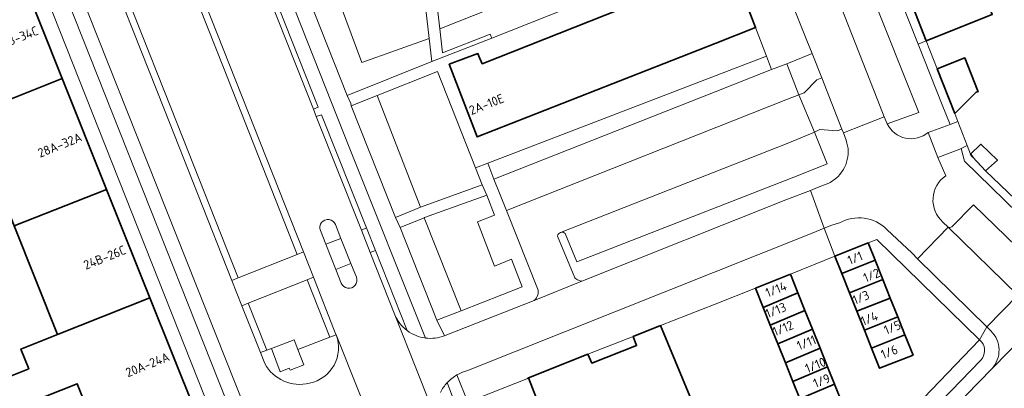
# Model space of a CAD drawing. Extents: x 150256 to 156914, y 461459 to 469481.
# Tile 278 of 656: x 154897 to 155043, y 464015 to 464070. Entities that reach past the tile are written whole.
import ezdxf
from ezdxf.enums import TextEntityAlignment as Align

# ---------------------------------------------------------------- set-up
doc = ezdxf.new("R2010")
doc.units = 0
doc.header["$LTSCALE"] = 0.75
for name, color, linetype, lineweight in [('B-RO-GR-BEPLANTING_CULTUUR_BODEMBEDEKKER-GV', 251, 'CONTINUOUS', 18), ('B-RO-GR-BEPLANTING_CULTUUR_BOSPLANTSOEN-GV', 251, 'CONTINUOUS', 18), ('B-RO-GR-GROENVOORZIENING-GV', 251, 'CONTINUOUS', 18), ('B-RO-GR-HAAG-GV', 251, 'CONTINUOUS', 13), ('B-RO-IE-TERREINAFSCHEIDING_KUNSTMATIG_HEKWERK-G', 251, 'IE-TERREINAFSCHEIDING-KUNSTMATIG', 18), ('B-RO-IE-TERREINAFSCHEIDING_KUNSTMATIG_MUUR-G', 251, 'IE-TERREINAFSCHEIDING-KUNSTMATIG-DICHT', 18), ('B-RO-OG-BEBOUWING-GV', 6, 'CONTINUOUS', 35), ('B-RO-OG-BEBOUWING-T18', 1, 'CONTINUOUS', 18), ('B-RO-OG-TERREIN_CULTUURSCHEIDING-GV', 251, 'CONTINUOUS', 18), ('B-RO-VH-VERHARDING_ASFALT-GV', 251, 'CONTINUOUS', 18), ('B-RO-VH-VERHARDING_BETONSTRAATSTEEN-GV', 251, 'CONTINUOUS', 18), ('B-RO-VH-VERHARDING_STRAATBAKSTEEN-GV', 251, 'CONTINUOUS', 18), ('B-RO-VH-VERHARDING_TEGEL-GV', 251, 'CONTINUOUS', 18)]:
    doc.layers.add(name, color=color, linetype=linetype, lineweight=lineweight)
doc.styles.add('NLCS-ISO-M200-T18', font='NLCS-ISO.ttf', dxfattribs={"height": 360})
doc.linetypes.add('IE-TERREINAFSCHEIDING-KUNSTMATIG', pattern='A,4,[82,NLCS.SHX,S=0.75,R=90,X=0,Y=0],4,-2', length=10)
doc.linetypes.add('IE-TERREINAFSCHEIDING-KUNSTMATIG-DICHT', pattern='A,8,-1,[82,NLCS.SHX,S=0.75,R=90,X=0,Y=0],-1', length=10)

msp = doc.modelspace()

# ---------------------------------------------------------------- linework, layer by layer
at = {"layer": 'B-RO-GR-BEPLANTING_CULTUUR_BODEMBEDEKKER-GV'}
for points in [[(154979.465, 464097.688), (154986.291, 464080.739), (154986.736, 464079.424), (154959.154, 464068.453), (154959.529, 464064.895), (154966.614, 464067.64), (154966.85, 464067.074), (154991.925, 464077.049), (154990.393, 464080.911), (154988.917, 464084.608), (154983.167, 464099.249)], [(154957.599, 464067.007), (154947.597, 464063.475), (154940.648, 464082.248), (154936.664, 464080.698), (154945.412, 464058.574), (154957.958, 464063.607)], [(154952.58, 464040.48), (154956.286, 464041.986), (154949.883, 464058.54), (154946.019, 464057.032)], [(154962.329, 464026.652), (154956.847, 464040.433), (154953.263, 464038.976), (154958.73, 464025.233)]]:
    msp.add_lwpolyline(points, close=True, dxfattribs=at)
at = {"layer": 'B-RO-GR-BEPLANTING_CULTUUR_BOSPLANTSOEN-GV'}
for points in [[(155039.494, 464021.999), (155039.161, 464022.324), (155017.912, 464000.21)], [(155017.912, 464000.21), (155018.808, 463998.058), (155039.357, 464019.337)]]:
    msp.add_lwpolyline(points, dxfattribs=at)
msp.add_lwpolyline([(155039.357, 464019.337, 0.3767917), (155039.494, 464021.999)], format="xyb", dxfattribs=at)
at = {"layer": 'B-RO-GR-GROENVOORZIENING-GV'}
for points in [[(155034.804, 464054.271), (155035.939, 464054.7), (155035.509, 464055.886), (155032.897, 464062.519), (155031.273, 464066.643), (155030.064, 464066.163), (155033.637, 464057.165)], [(154967.169, 464046.169), (155000, 464059.11), (155008.348, 464062.401), (155007.599, 464064.368), (154966.261, 464048.538)], [(155040.07, 464047.387), (155038.187, 464049.421), (155037.841, 464049.866), (155037.329, 464051.167), (155036.448, 464050.711), (155036.942, 464048.805), (155046.887, 464039.156), (155047.749, 464040.031), (155044.454, 464043.213)]]:
    msp.add_lwpolyline(points, close=True, dxfattribs=at)
at = {"layer": 'B-RO-GR-HAAG-GV'}
for points in [[(155030.064, 464066.163), (155033.637, 464057.165), (155034.804, 464054.271), (155035.939, 464054.7), (155035.509, 464055.886), (155032.897, 464062.519), (155031.273, 464066.643)], [(154966.261, 464048.538), (154967.169, 464046.169), (155000, 464059.11), (155008.348, 464062.401), (155007.599, 464064.368)], [(155047.749, 464040.031), (155044.454, 464043.213), (155040.07, 464047.387), (155038.187, 464049.421), (155037.841, 464049.866), (155037.329, 464051.167), (155036.448, 464050.711), (155036.942, 464048.805), (155046.887, 464039.156)]]:
    msp.add_lwpolyline(points, close=True, dxfattribs=at)
at = {"layer": 'B-RO-IE-TERREINAFSCHEIDING_KUNSTMATIG_HEKWERK-G'}
for points in [[(155035.939, 464054.7), (155035.509, 464055.886)], [(155037.329, 464051.167), (155035.939, 464054.7)], [(155037.841, 464049.866), (155037.329, 464051.167)]]:
    msp.add_lwpolyline(points, dxfattribs=at)
at = {"layer": 'B-RO-IE-TERREINAFSCHEIDING_KUNSTMATIG_MUUR-G'}
for points in [[(155032.897, 464062.519), (155031.273, 464066.643)], [(155044.454, 464043.213), (155040.07, 464047.387)]]:
    msp.add_lwpolyline(points, dxfattribs=at)
at = {"layer": 'B-RO-OG-BEBOUWING-GV'}
for points in [[(154896.627, 464077.477), (154882.994, 464072.071), (154889.533, 464055.645), (154903.187, 464061.059)], [(155031.273, 464066.643), (155041.062, 464070.549), (155039.112, 464075.469), (155029.311, 464071.589)], [(155032.897, 464062.519), (155035.509, 464055.886), (155038.649, 464059.035), (155038.968, 464059.176), (155038.87, 464059.369), (155036.979, 464064.138)], [(154909.746, 464044.641), (154903.187, 464061.059), (154889.533, 464055.645), (154890.652, 464052.835), (154885.879, 464050.974), (154880.255, 464048.781), (154882.437, 464043.203), (154888.052, 464045.4), (154887.585, 464046.599), (154892.356, 464048.557), (154896.074, 464039.219)], [(155037.841, 464049.866), (155038.187, 464049.421), (155040.07, 464047.387), (155041.819, 464048.991), (155039.363, 464051.327)], [(154909.746, 464044.641), (154896.074, 464039.219), (154902.482, 464023.122), (154916.175, 464028.552)], [(155018.754, 464032.156), (155023.695, 464034.127), (155022.67, 464036.693), (155017.729, 464034.724)], [(155023.695, 464034.127), (155018.754, 464032.156), (155019.896, 464029.294), (155024.838, 464031.265)], [(155011.126, 464032.084), (155005.942, 464029.989), (155007.094, 464027.124), (155012.242, 464029.296)], [(155024.838, 464031.265), (155019.896, 464029.294), (155020.987, 464026.56), (155025.93, 464028.531)], [(154902.482, 464023.122), (154897.065, 464020.951), (154898.223, 464018.055), (154893.246, 464016.075), (154895.455, 464010.52), (154901.092, 464012.762), (154900.631, 464013.922), (154905.384, 464015.833), (154909.153, 464006.367), (154922.866, 464011.804), (154916.175, 464028.552)], [(155007.094, 464027.124), (155008.142, 464024.515), (155013.287, 464026.686), (155012.242, 464029.296)], [(155025.93, 464028.531), (155020.987, 464026.56), (155022.094, 464023.785), (155027.039, 464025.757)], [(155009.251, 464021.756), (155014.393, 464023.926), (155013.287, 464026.686), (155008.142, 464024.515)], [(155022.094, 464023.785), (155023.166, 464021.098), (155028.112, 464023.07), (155027.039, 464025.757)], [(155014.393, 464023.926), (155009.251, 464021.756), (155010.392, 464018.918), (155015.53, 464021.086)], [(155028.112, 464023.07), (155023.166, 464021.098), (155024.356, 464018.117), (155029.307, 464020.078)], [(155015.53, 464021.086), (155010.392, 464018.918), (155011.504, 464016.152), (155016.638, 464018.319)], [(155011.504, 464016.152), (155012.534, 464013.59), (155017.664, 464015.755), (155016.638, 464018.319)], [(155013.756, 464010.548), (155018.883, 464012.711), (155017.664, 464015.755), (155012.534, 464013.59)]]:
    msp.add_lwpolyline(points, close=True, dxfattribs=at)
for points in [[(154997.415, 464075.951), (154965.453, 464063.268), (154964.955, 464064.402), (154964.795, 464064.766), (154960.55, 464063.198), (154964.707, 464052.416), (155000, 464066.285), (155005.974, 464068.633), (155003.892, 464074.1)], [(154997.299, 464011.379), (154991.868, 464024.434), (154987.822, 464022.817), (154988.33, 464021.469), (154981.687, 464018.892), (154981.08, 464020.187), (154972.29, 464016.702), (154974.927, 464009.914)]]:
    msp.add_lwpolyline(points, dxfattribs=at)
at = {"layer": 'B-RO-OG-TERREIN_CULTUURSCHEIDING-GV'}
for points in [[(154917.213, 464117.358), (154916.435, 464117.051), (154918.508, 464111.788), (154921.934, 464103.142), (154940.406, 464056.527), (154941.145, 464056.812), (154922.711, 464103.449)], [(154906.864, 464113.731), (154898.112, 464110.187), (154919.267, 464056.799), (154929.266, 464031.506), (154938.01, 464034.996), (154927.069, 464062.729)], [(154938.01, 464034.996), (154938.939, 464035.366), (154927.999, 464063.097), (154907.791, 464114.106), (154906.864, 464113.731), (154927.069, 464062.729)], [(154897.185, 464109.812), (154897.376, 464109.331), (154918.337, 464056.431), (154928.338, 464031.135), (154929.266, 464031.506), (154919.267, 464056.799), (154898.112, 464110.187)], [(154986.291, 464080.739), (154979.465, 464097.688), (154956.782, 464088.674), (154959.154, 464068.453), (154986.736, 464079.424)], [(154940.648, 464082.248), (154947.597, 464063.475), (154957.599, 464067.007), (154955.167, 464088.066)], [(154949.883, 464058.54), (154956.286, 464041.986), (154965.446, 464045.295), (154964.444, 464047.838), (154958.807, 464062.139)], [(154947.523, 464038.568), (154948.272, 464038.925), (154941.596, 464055.712), (154940.831, 464055.457)], [(154966.108, 464043.78), (154956.908, 464040.455), (154956.847, 464040.433), (154962.329, 464026.652), (154971.341, 464030.205), (154969.774, 464034.269), (154967.263, 464033.275), (154964.746, 464039.808), (154967.257, 464040.801)], [(154942.859, 464022.705), (154943.793, 464023.06), (154943.764, 464023.136), (154940.424, 464031.601), (154939.495, 464031.232)], [(154938.104, 464020.894), (154942.859, 464022.705), (154939.495, 464031.232), (154930.751, 464027.75), (154933.498, 464020.803), (154934.183, 464021.064), (154937.539, 464022.339)], [(154932.563, 464020.448), (154933.498, 464020.803), (154930.751, 464027.75), (154929.822, 464027.38)]]:
    msp.add_lwpolyline(points, close=True, dxfattribs=at)
for points in [[(155018.561, 464071.886), (155024.1, 464057.837), (155025.038, 464055.403), (155025.493, 464054.367), (155030.169, 464056.053), (155022.984, 464074.032)], [(154954.321, 464023.715), (154949.613, 464035.553), (154948.826, 464035.281), (154952.479, 464026.061)]]:
    msp.add_lwpolyline(points, dxfattribs=at)
msp.add_lwpolyline([(154952.479, 464026.061, 0.136557), (154954.321, 464023.715)], format="xyb", dxfattribs=at)
at = {"layer": 'B-RO-VH-VERHARDING_ASFALT-GV'}
for points in [[(154948.826, 464035.281), (154947.523, 464038.568), (154940.831, 464055.457), (154940.406, 464056.527), (154921.934, 464103.142), (154918.508, 464111.788), (154916.435, 464117.051), (154914.969, 464120.772), (154906.79, 464141.537), (154905.982, 464143.589), (154904.462, 464147.518), (154901.017, 464155.902), (154897.884, 464164.048), (154897.112, 464166.119), (154893.737, 464164.716)], [(154889.397, 464160.621), (154895.965, 464143.959), (154897.403, 464140.329), (154898.245, 464138.203), (154906.309, 464117.849), (154907.791, 464114.106), (154927.999, 464063.097), (154938.939, 464035.366), (154940.424, 464031.601), (154943.764, 464023.136), (154943.793, 464023.06), (154950.497, 464006.217), (154950.562, 464006.055), (154967.596, 463963.446)], [(154933.204, 464018.827), (154932.563, 464020.448), (154929.822, 464027.38), (154928.338, 464031.135), (154918.337, 464056.431), (154897.376, 464109.331), (154892.448, 464107.375), (154931.781, 464008.449), (154935.141, 464000), (154940.89, 463985.206), (154948.693, 463964.897), (154951.615, 463957.33)], [(155066.239, 464036.811), (155118.239, 464090.207), (155131.244, 464103.561), (155127.637, 464107.073), (155114.658, 464093.741), (155051.022, 464028.268), (155040.971, 464018.015), (155016.228, 463992.615), (154998.262, 463974.015), (154994.019, 463969.773), (154989.942, 463965.573), (154992.404, 463963.557), (154992.458, 463963.513), (154995.07, 463961.733)], [(154963.166, 464017.729), (155014.333, 464038.126), (155016.12, 464038.894), (155014.1, 464044.484), (155010.712, 464043.2), (154980.208, 464031.011), (154973.136, 464028.172)], [(154943.689, 464039.422), (154944.499, 464037.376), (154945.971, 464033.656)], [(154944.552, 464030.731), (154943.741, 464032.776), (154942.268, 464036.495), (154941.457, 464038.541)], [(154958.922, 464009.795), (154955.701, 464017.916), (154952.479, 464026.061), (154948.826, 464035.281)], [(154945.971, 464033.656), (154946.784, 464031.612)], [(154973.136, 464028.172), (154960.184, 464023.065)], [(154952.479, 464026.061), (154955.701, 464017.916), (154958.922, 464009.795)], [(154950.497, 464006.217), (154943.793, 464023.06)], [(154957.03, 464022.599), (154956.94, 464022.608)]]:
    msp.add_lwpolyline(points, dxfattribs=at)
for points in [[(154941.457, 464038.541, -1.0013159), (154943.689, 464039.422)], [(154946.784, 464031.612, -1.0005407), (154944.552, 464030.731)], [(154954.321, 464023.715, -0.136557), (154952.479, 464026.061)], [(154943.793, 464023.06, -0.4624762), (154939.845, 464015.92)], [(154955.634, 464022.964, -0.0707667), (154954.321, 464023.715)], [(154956.94, 464022.608, -0.0612932), (154955.634, 464022.964)], [(154959.848, 464022.93, -0.1259883), (154957.03, 464022.599)], [(154960.184, 464023.065, -0.0148718), (154959.848, 464022.93)], [(154939.845, 464015.92, -0.3480669), (154933.204, 464018.827)], [(154960.27, 464015.991, -0.0771013), (154961.697, 464017.119)], [(154961.697, 464017.119, -0.067947), (154963.166, 464017.729)], [(154959.242, 464014.515, -0.0727833), (154960.27, 464015.991)]]:
    msp.add_lwpolyline(points, format="xyb", dxfattribs=at)
at = {"layer": 'B-RO-VH-VERHARDING_BETONSTRAATSTEEN-GV'}
for points in [[(154931.781, 464008.449), (154892.448, 464107.375), (154891.499, 464105.325)], [(154891.45, 464104.175), (154929.772, 464007.653), (154932.814, 464000), (154933.94, 463997.124), (154946.878, 463964.079), (154947.428, 463962.705), (154948.849, 463959.084)], [(154977.053, 464038.256), (155010.648, 464051.418), (155014.692, 464053.103), (155012.404, 464058.671), (155010.7, 464058.002), (154969.027, 464041.502), (154973.735, 464029.673)], [(155025.038, 464055.403), (155018.978, 464053.036), (155019.391, 464051.924)], [(155025.493, 464054.367), (155025.038, 464055.403)], [(154977.753, 464038.108), (154979.456, 464033.91), (155012.538, 464046.819), (155016.564, 464048.433), (155014.692, 464053.103), (155010.648, 464051.418), (154977.053, 464038.256)], [(155034.15, 464046.633), (155033.011, 464049.35), (155031.553, 464053.088)], [(155016.829, 464045.582), (155015.16, 464044.923), (155014.1, 464044.484), (155016.12, 464038.894), (155017.296, 464039.309), (155018.413, 464039.681)], [(155047.91, 464032.991), (155038.287, 464042.349), (155035.052, 464039.108)], [(154942.268, 464036.495), (154944.499, 464037.376), (154943.689, 464039.422)], [(155025.44, 464038.705), (155029.174, 464035.177), (155029.948, 464034.337), (155034.494, 464039.017), (155033.723, 464039.803)], [(155034.494, 464039.017), (155044.832, 464028.961)], [(154941.457, 464038.541), (154942.268, 464036.495)], [(154979.158, 464031.511), (154976.602, 464037.708)], [(154946.784, 464031.612), (154945.971, 464033.656), (154943.741, 464032.776), (154944.552, 464030.731)], [(154973.136, 464028.172), (154980.208, 464031.011)], [(155044.832, 464028.961), (155040.235, 464024.271), (155040.831, 464023.688)], [(155040.971, 464018.015), (155051.022, 464028.268)], [(154943.793, 464023.06), (154942.859, 464022.705), (154938.104, 464020.894), (154938.998, 464018.608), (154936.947, 464017.849), (154936.839, 464018.129), (154935.472, 464017.6), (154934.183, 464021.064), (154933.498, 464020.803), (154932.563, 464020.448), (154933.204, 464018.827)]]:
    msp.add_lwpolyline(points, dxfattribs=at)
for points in [[(155018.561, 464071.886), (155010.558, 464091.727), (155007.246, 464100.263), (155001.179, 464097.888), (155005.173, 464087.826), (155007.994, 464080.72), (155013.555, 464066.711), (155014.336, 464064.785), (155015.797, 464061.181), (155018.778, 464053.575), (155018.978, 464053.036), (155025.038, 464055.403), (155024.1, 464057.837)], [(155003.892, 464074.1), (155005.974, 464068.633), (155007.599, 464064.368), (155008.348, 464062.401), (155010.611, 464063.275), (155014.336, 464064.785), (155013.555, 464066.711), (155007.994, 464080.72), (155005.906, 464079.891), (155007.612, 464075.517)], [(155008.348, 464062.401), (155000, 464059.11), (154967.169, 464046.169), (154969.027, 464041.502), (155010.7, 464058.002), (155012.404, 464058.671), (155010.611, 464063.275)], [(155044.832, 464028.961), (155034.494, 464039.017), (155029.948, 464034.337), (155040.235, 464024.271)]]:
    msp.add_lwpolyline(points, close=True, dxfattribs=at)
for points in [[(155031.553, 464053.088, -0.4919423), (155025.493, 464054.367)], [(155019.391, 464051.924, -0.3377547), (155017.536, 464046.006)], [(155017.536, 464046.006, -0.0397337), (155016.829, 464045.582)], [(155033.723, 464039.803, -0.4874074), (155034.15, 464046.633)], [(154943.689, 464039.422, 1.0013159), (154941.457, 464038.541)], [(155018.413, 464039.681, -0.3347153), (155025.44, 464038.705)], [(155035.052, 464039.108, -0.3349843), (155034.494, 464039.017)], [(154976.602, 464037.708, -0.2792706), (154977.053, 464038.256)], [(154977.053, 464038.256, -0.2774275), (154977.753, 464038.108)], [(154944.552, 464030.731, 1.0005407), (154946.784, 464031.612)], [(154979.709, 464031.161, -0.0790753), (154979.158, 464031.511)], [(154980.208, 464031.011, -0.0637862), (154979.709, 464031.161)], [(154973.686, 464029.023, -0.157674), (154973.136, 464028.172)], [(154973.735, 464029.673, -0.1031866), (154973.686, 464029.023)], [(154939.845, 464015.92, 0.4624762), (154943.793, 464023.06)], [(155040.831, 464023.688, -0.4082489), (155040.971, 464018.015)], [(154933.204, 464018.827, 0.3480669), (154939.845, 464015.92)]]:
    msp.add_lwpolyline(points, format="xyb", dxfattribs=at)
at = {"layer": 'B-RO-VH-VERHARDING_STRAATBAKSTEEN-GV'}
msp.add_lwpolyline([(155035.939, 464054.7), (155034.804, 464054.271), (155031.553, 464053.088), (155033.011, 464049.35), (155036.247, 464050.607), (155036.448, 464050.711), (155037.329, 464051.167)], close=True, dxfattribs=at)
at = {"layer": 'B-RO-VH-VERHARDING_TEGEL-GV'}
for points in [[(155031.553, 464053.088), (155034.804, 464054.271), (155033.637, 464057.165), (155030.064, 464066.163), (155010.834, 464114.591), (155010.309, 464115.67), (155003.757, 464132.778), (155003.004, 464134.698), (155001.526, 464137.711), (154986.505, 464175.563), (154988.222, 464176.242), (154986.475, 464180.536)], [(154905.267, 464153.232), (154945.821, 464050.663), (154957.03, 464022.599)], [(154956.94, 464022.608), (154957.03, 464022.599), (154945.821, 464050.663), (154905.267, 464153.232)], [(154904.147, 464150.846), (154906.937, 464143.958), (154907.538, 464141.833), (154915.742, 464121.078), (154917.213, 464117.358), (154922.711, 464103.449), (154941.145, 464056.812), (154940.406, 464056.527), (154940.831, 464055.457), (154941.596, 464055.712), (154948.272, 464038.925), (154949.613, 464035.553), (154954.321, 464023.715)], [(155007.878, 464112.214), (155015.407, 464093.178), (155022.984, 464074.032), (155030.169, 464056.053), (155025.493, 464054.367)], [(154896.627, 464077.477), (154897.475, 464077.78), (154898.861, 464078.187), (154927.194, 464006.631), (154929.821, 464000), (154931.265, 463996.12), (154933.94, 463997.124), (154932.814, 464000), (154929.772, 464007.653), (154891.45, 464104.175)], [(154955.167, 464088.066), (154957.599, 464067.007), (154957.958, 464063.607), (154966.85, 464067.074), (154966.614, 464067.64), (154959.529, 464064.895), (154959.154, 464068.453), (154956.782, 464088.674)], [(154959.848, 464022.93), (154958.73, 464025.233), (154953.263, 464038.976), (154952.58, 464040.48), (154946.019, 464057.032), (154945.945, 464057.365), (154945.412, 464058.574), (154936.664, 464080.698), (154936.092, 464082.318)], [(155019.391, 464051.924), (155018.978, 464053.036), (155018.778, 464053.575), (155018.082, 464053.321), (155015.487, 464053.499), (155014.692, 464053.103), (155016.564, 464048.433), (155012.538, 464046.819), (154979.456, 464033.91), (154977.753, 464038.108)], [(155047.91, 464032.991), (155050.436, 464035.713), (155047.747, 464038.321), (155046.887, 464039.156), (155036.942, 464048.805), (155036.448, 464050.711), (155036.247, 464050.607), (155033.011, 464049.35), (155034.15, 464046.633)], [(154967.169, 464046.169), (154966.261, 464048.538), (154964.444, 464047.838), (154965.446, 464045.295), (154966.108, 464043.78), (154967.257, 464040.801), (154964.746, 464039.808), (154967.263, 464033.275), (154969.774, 464034.269), (154971.341, 464030.205), (154962.329, 464026.652), (154958.73, 464025.233), (154959.848, 464022.93)], [(154973.735, 464029.673), (154969.027, 464041.502), (154967.169, 464046.169)], [(154980.208, 464031.011), (155010.712, 464043.2), (155014.1, 464044.484), (155015.16, 464044.923), (155016.829, 464045.582)], [(155035.052, 464039.108), (155038.287, 464042.349), (155047.91, 464032.991)], [(154963.324, 464013.104), (154963.679, 464013.244), (154972.058, 464016.54), (154972.29, 464016.702), (154981.08, 464020.187), (154987.822, 464022.817), (154991.868, 464024.434), (155000, 464027.622), (155005.942, 464029.989), (155011.126, 464032.084), (155017.729, 464034.724), (155016.12, 464038.894), (155014.333, 464038.126), (154963.166, 464017.729)], [(155018.413, 464039.681), (155017.296, 464039.309), (155016.12, 464038.894), (155017.729, 464034.724), (155022.67, 464036.693), (155023.951, 464037.209), (155039.161, 464022.324), (155040.235, 464024.271), (155029.948, 464034.337), (155029.174, 464035.177), (155025.44, 464038.705)], [(155033.723, 464039.803), (155034.494, 464039.017)], [(154976.602, 464037.708), (154979.158, 464031.511)], [(154960.184, 464023.065), (154973.136, 464028.172)], [(155040.831, 464023.688), (155040.235, 464024.271), (155039.161, 464022.324), (155039.494, 464021.999)], [(155039.357, 464019.337), (155018.808, 463998.058), (155014.772, 463993.888), (155009.352, 463988.355), (155007.503, 463986.457), (155007.416, 463986.368), (155005.436, 463984.336), (155005.331, 463984.228), (154997.873, 463976.577), (154984.971, 463963.367), (154983.372, 463962.501), (154981.306, 463960.712)], [(154976.739, 463979.127), (154973.877, 463986.214), (154972.079, 463990.667), (154970.219, 463995.581), (154968.546, 464000), (154967.226, 464003.313), (154963.324, 464013.104), (154961.697, 464017.119)], [(154961.697, 464017.119), (154963.324, 464013.104)], [(154984.514, 463960.178), (154989.942, 463965.573), (154994.019, 463969.773), (154998.262, 463974.015), (155016.228, 463992.615), (155040.971, 464018.015)], [(154968.407, 463988.506), (154967.475, 463988.143), (154971.377, 463977.985), (154973.385, 463973.003), (154974.09, 463973.355), (154975.923, 463974.137), (154960.27, 464015.991)], [(154960.27, 464015.991), (154975.923, 463974.137), (154981.306, 463960.712), (154983.372, 463962.501), (154982.292, 463965.061), (154978.296, 463975.27), (154976.739, 463979.127)]]:
    msp.add_lwpolyline(points, dxfattribs=at)
for points in [[(155012.404, 464058.671), (155013.168, 464058.976), (155015.047, 464060.863), (155015.797, 464061.181), (155014.336, 464064.785), (155010.611, 464063.275)], [(155015.797, 464061.181), (155015.047, 464060.863), (155013.168, 464058.976), (155012.404, 464058.671), (155014.692, 464053.103), (155015.487, 464053.499), (155018.082, 464053.321), (155018.778, 464053.575)], [(154956.286, 464041.986), (154952.58, 464040.48), (154953.263, 464038.976), (154956.847, 464040.433), (154956.908, 464040.455), (154966.108, 464043.78), (154965.446, 464045.295)], [(154947.523, 464038.568), (154948.826, 464035.281), (154949.613, 464035.553), (154948.272, 464038.925)], [(154944.499, 464037.376), (154942.268, 464036.495), (154943.741, 464032.776), (154945.971, 464033.656)], [(154938.939, 464035.366), (154938.01, 464034.996), (154929.266, 464031.506), (154928.338, 464031.135), (154929.822, 464027.38), (154930.751, 464027.75), (154939.495, 464031.232), (154940.424, 464031.601)], [(154934.183, 464021.064), (154935.472, 464017.6), (154936.839, 464018.129), (154936.947, 464017.849), (154938.998, 464018.608), (154938.104, 464020.894), (154937.539, 464022.339)]]:
    msp.add_lwpolyline(points, close=True, dxfattribs=at)
for points in [[(155025.493, 464054.367, 0.4919423), (155031.553, 464053.088)], [(155017.536, 464046.006, 0.3377547), (155019.391, 464051.924)], [(155016.829, 464045.582, 0.0397337), (155017.536, 464046.006)], [(155034.15, 464046.633, 0.4874074), (155033.723, 464039.803)], [(155025.44, 464038.705, 0.3347153), (155018.413, 464039.681)], [(155034.494, 464039.017, 0.3349843), (155035.052, 464039.108)], [(154977.053, 464038.256, 0.2792706), (154976.602, 464037.708)], [(154977.753, 464038.108, 0.2774275), (154977.053, 464038.256)], [(154979.158, 464031.511, 0.0790753), (154979.709, 464031.161)], [(154979.709, 464031.161, 0.0637862), (154980.208, 464031.011)], [(154973.136, 464028.172, 0.157674), (154973.686, 464029.023)], [(154973.686, 464029.023, 0.1031866), (154973.735, 464029.673)], [(154954.321, 464023.715, 0.0707667), (154955.634, 464022.964)], [(154955.634, 464022.964, 0.0612932), (154956.94, 464022.608)], [(154957.03, 464022.599, 0.1259883), (154959.848, 464022.93)], [(154959.848, 464022.93, 0.0148718), (154960.184, 464023.065)], [(155040.971, 464018.015, 0.4082489), (155040.831, 464023.688)], [(155039.494, 464021.999, -0.3767917), (155039.357, 464019.337)], [(154961.697, 464017.119, 0.0771013), (154960.27, 464015.991)], [(154963.166, 464017.729, 0.067947), (154961.697, 464017.119)], [(154960.27, 464015.991, 0.0727833), (154959.242, 464014.515)]]:
    msp.add_lwpolyline(points, format="xyb", dxfattribs=at)

# ---------------------------------------------------------------- texts
at = {"layer": 'B-RO-OG-BEBOUWING-T18', "style": 'NLCS-ISO-M200-T18'}
for s, rotation, p in [('32B-34C', 21.8, (154896.483, 464067.058)), ('2A-10E', 21.5, (154966.077, 464057.252)), ('28A-32A', 21.8, (154902.813, 464051.212)), ('24B-26C', 21.8, (154909.471, 464034.549)), ('1/1', 21.7, (155020.71, 464034.46)), ('1/2', 21.8, (155023.159, 464031.908)), ('1/14', 22, (155009, 464029.82)), ('1/3', 21.8, (155021.585, 464028.627)), ('1/13', 21.8, (155008.966, 464026.716)), ('1/4', 21.8, (155022.833, 464025.503)), ('1/12', 21.8, (155010.035, 464024.049)), ('1/5', 21.8, (155026.246, 464024.173)), ('1/11', 21.9, (155013.501, 464021.909)), ('1/6', 21.6, (155025.79, 464020.54)), ('20A-24A', 21.8, (154915.822, 464018.654)), ('1/10', 21.9, (155014.835, 464018.59)), ('1/9', 21.9, (155015.768, 464016.27))]:
    msp.add_text(s, height=1.35, rotation=rotation, dxfattribs=at).set_placement(p, align=Align.MIDDLE)

doc.saveas('drawing.dxf')
